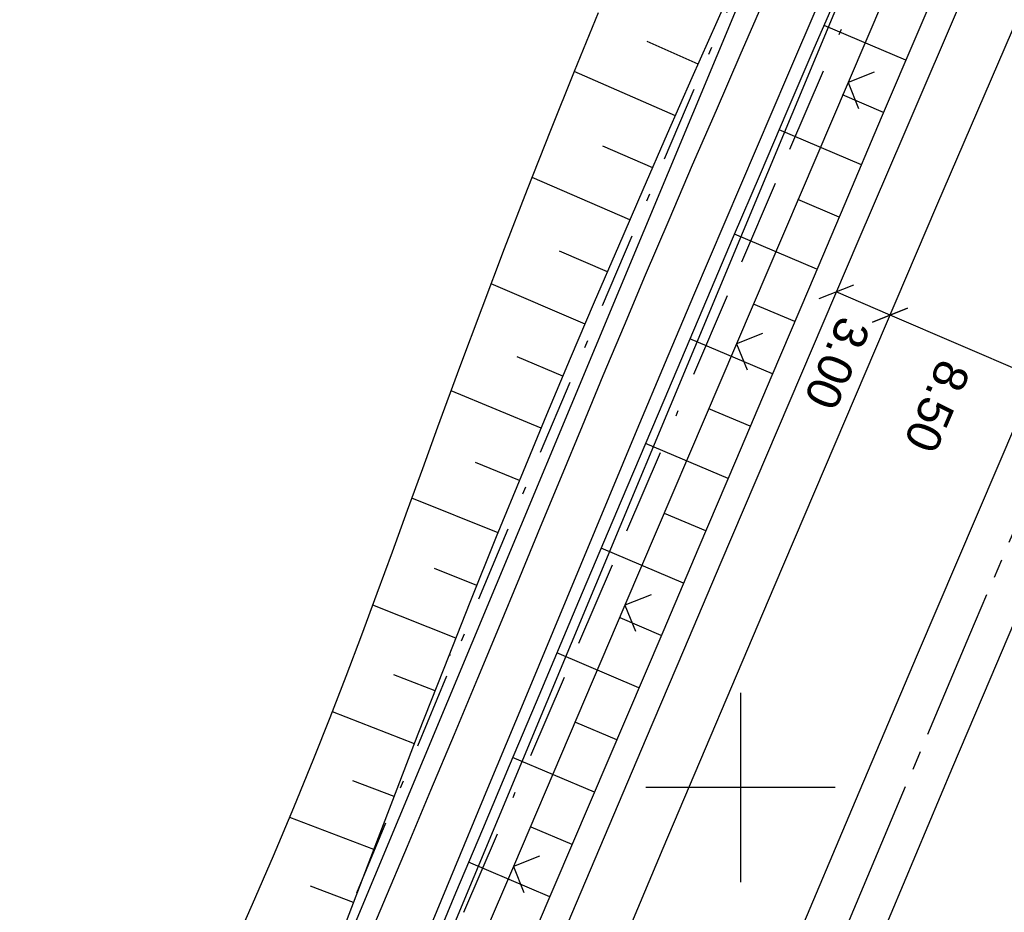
# Model space of a CAD drawing. Extents: x 510526 to 513920, y 467229 to 478797.
# Tile 374 of 467: x 512362 to 512414, y 476193 to 476241. Entities that reach past the tile are written whole.
import ezdxf

# ---------------------------------------------------------------- set-up
doc = ezdxf.new("R2010")
doc.units = 0
doc.header["$LTSCALE"] = 10
doc.header["$MEASUREMENT"] = 0
for name, pattern in [('ACAD_ISO16W100', [73, 15, -6.5, 15, -6.5, 15, -7, 1, -7]), ('ACHSE', [5.5, 4, -0.5, 0.5, -0.5]), ('LT00', [0]), ('LT08', [0.42, 0.2, -0.1, 0.02, -0.1])]:
    doc.linetypes.add(name, pattern=pattern)
doc.layers.get('0').update_dxf_attribs({"linetype": 'LT00'})
for name, color, linetype in [('-AX-020', 250, 'ACHSE'), ('BAB-KABEL', 220, 'ACAD_ISO16W100'), ('BEMAßUNG', 255, 'Continuous'), ('DFK_AB_L', 21, 'LT00'), ('DFK_KATASTER', 250, 'LT00'), ('DFK_TOPO-SYM', 252, 'LT00'), ('STROM_UNTER', 80, 'LT08'), ('V89_AFBR_BAB', 250, 'LT00'), ('V89_BOESCH', 250, 'LT00'), ('V89_BOSCHUNG', 250, 'LT00'), ('V89_LD_MARK', 250, 'LT00'), ('V89_RASTER', 250, 'LT00'), ('V89_ZAUN', 40, 'LT00')]:
    doc.layers.add(name, color=color, linetype=linetype)
doc.styles.add('Arial', font='ARIAL.TTF')

# ---------------------------------------------------------------- blocks, each defined once
blk = doc.blocks.new('SYMB7301')
at = {"color": 0, "linetype": 'ByBlock'}
for p, q in [((-0.128693, 0), (0, 0.128693)), ((0, -0.128693), (-0.128693, 0)), ((0, 0.128693), (0.128693, 0)), ((0.128693, 0), (0, -0.128693)), ((0.000059, -0.009738), (0.000059, 0.009897)), ((-0.00901, -0.004339), (-0.002225, -0.009749))]:
    blk.add_line(p, q, dxfattribs=at)
for points in [[(-0.002225, 0.009749), (-0.00901, 0.004339), (-0.00901, -0.004339)], [(0.01, 0), (0.006235, 0.007818), (-0.002225, 0.009749)], [(-0.002225, -0.009749), (0.006235, -0.007818), (0.01, 0)]]:
    blk.add_lwpolyline(points, dxfattribs=at)
blk = doc.blocks.new('SYMB0024')
at = {"color": 0, "linetype": 'ByBlock'}
for p, q in [((-0.5, 0.5), (0, 0)), ((0, 0), (0.5, 0.5))]:
    blk.add_line(p, q, dxfattribs=at)
blk = doc.blocks.new('_Oblique')
at = {"color": 0, "linetype": 'ByBlock', "lineweight": -2}
blk.add_line((-0.5, -0.5), (0.5, 0.5), dxfattribs=at)

msp = doc.modelspace()

# ---------------------------------------------------------------- linework, layer by layer
at = {"layer": '-AX-020', "ltscale": 0.2, "flags": 128}
msp.add_lwpolyline([(513881.716, 478796.972), (513877.87, 478787.354), (513870.367, 478768.801), (513862.788, 478750.278), (513855.137, 478731.786), (513847.411, 478713.324), (513839.611, 478694.893), (513831.738, 478676.494), (513823.791, 478658.127), (513815.771, 478639.791), (513807.678, 478621.487), (513799.512, 478603.216), (513791.272, 478584.978), (513782.96, 478566.773), (513774.576, 478548.601), (513766.118, 478530.463), (513757.588, 478512.359), (513748.986, 478494.289), (513740.312, 478476.254), (513731.565, 478458.253), (513722.747, 478440.287), (513713.857, 478422.357), (513704.896, 478404.463), (513695.863, 478386.605), (513686.758, 478368.782), (513677.583, 478350.997), (513668.336, 478333.248), (513659.019, 478315.536), (513649.63, 478297.862), (513640.172, 478280.225), (513630.643, 478262.626), (513621.043, 478245.066), (513611.374, 478227.544), (513601.634, 478210.061), (513591.825, 478192.617), (513586.745, 478183.647), (513576.83, 478166.262), (513566.848, 478148.917), (513556.8, 478131.609), (513546.688, 478114.338), (513536.514, 478097.104), (513526.28, 478079.906), (513515.988, 478062.743), (513505.638, 478045.613), (513495.234, 478028.517), (513484.778, 478011.453), (513474.27, 477994.421), (513463.712, 477977.419), (513453.108, 477960.447), (513442.457, 477943.503), (513431.762, 477926.587), (513421.026, 477909.698), (513410.248, 477892.835), (513399.432, 477875.997), (513388.579, 477859.182), (513377.691, 477842.39), (513366.769, 477825.62), (513355.815, 477808.871), (513344.831, 477792.142), (513333.819, 477775.431), (513322.78, 477758.738), (513311.715, 477742.062), (513300.628, 477725.401), (513289.519, 477708.754), (513278.389, 477692.121), (513267.242, 477675.5), (513256.078, 477658.891), (513244.899, 477642.291), (513233.706, 477625.7), (513222.502, 477609.117), (513211.288, 477592.542), (513200.066, 477575.971), (513188.837, 477559.405), (513177.603, 477542.843), (513166.366, 477526.282), (513154.797, 477509.239), (513142.496, 477491.114), (513130.197, 477472.988), (513117.902, 477454.859), (513105.613, 477436.726), (513093.333, 477418.587), (513081.064, 477400.44), (513068.808, 477382.285), (513056.567, 477364.119), (513044.344, 477345.942), (513032.141, 477327.752), (513019.958, 477309.547), (513007.8, 477291.325), (512995.668, 477273.087), (512983.565, 477254.83), (512971.492, 477236.552), (512959.452, 477218.253), (512947.447, 477199.931), (512935.479, 477181.584), (512923.551, 477163.212), (512911.665, 477144.812), (512899.822, 477126.385), (512888.026, 477107.927), (512876.279, 477089.439), (512864.582, 477070.918), (512852.939, 477052.364), (512841.352, 477033.775), (512829.822, 477015.15), (512818.352, 476996.488), (512806.945, 476977.787), (512795.603, 476959.048), (512789.644, 476949.141), (512778.405, 476930.339), (512767.236, 476911.496), (512756.135, 476892.613), (512745.103, 476873.688), (512734.14, 476854.724), (512723.246, 476835.72), (512712.422, 476816.676), (512701.668, 476797.593), (512690.983, 476778.471), (512680.369, 476759.309), (512669.824, 476740.11), (512659.35, 476720.871), (512648.946, 476701.595), (512638.612, 476682.281), (512628.349, 476662.929), (512618.157, 476643.54), (512608.036, 476624.113), (512597.985, 476604.65), (512588.006, 476585.15), (512578.098, 476565.614), (512568.261, 476546.042), (512558.497, 476526.434), (512548.803, 476506.791), (512539.182, 476487.112), (512529.632, 476467.399), (512520.155, 476447.65), (512510.749, 476427.867), (512501.416, 476408.05), (512492.156, 476388.199), (512482.968, 476368.314), (512473.852, 476348.396), (512464.81, 476328.445), (512455.84, 476308.46), (512446.944, 476288.443), (512438.12, 476268.394), (512429.37, 476248.313), (512420.694, 476228.2), (512412.09, 476208.055), (512403.561, 476187.879), (512395.105, 476167.672), (512386.723, 476147.434), (512378.415, 476127.166), (512370.181, 476106.867), (512362.021, 476086.539), (512353.936, 476066.181), (512345.925, 476045.794), (512337.988, 476025.377), (512330.127, 476004.932), (512322.339, 475984.458), (512314.627, 475963.955), (512306.989, 475943.425), (512299.427, 475922.867), (512291.94, 475902.281), (512284.528, 475881.669), (512277.191, 475861.029), (512269.93, 475840.362), (512262.744, 475819.67), (512255.634, 475798.951), (512248.599, 475778.206), (512241.641, 475757.436), (512234.758, 475736.641), (512227.951, 475715.82), (512221.221, 475694.975), (512214.566, 475674.105), (512207.988, 475653.211), (512201.487, 475632.294), (512200.128, 475627.887), (512194.281, 475608.791), (512188.5, 475589.674), (512182.785, 475570.538), (512177.137, 475551.381), (512171.56, 475532.204), (512166.053, 475513.007), (512160.618, 475493.788), (512155.257, 475474.55), (512149.971, 475455.29), (512148.09, 475448.361), (512142.908, 475429.074), (512137.804, 475409.765), (512132.778, 475390.436), (512127.829, 475371.088), (512122.957, 475351.719), (512118.163, 475332.332), (512113.447, 475312.925), (512108.808, 475293.499), (512104.247, 475274.055), (512099.765, 475254.593), (512095.36, 475235.113), (512091.033, 475215.616), (512086.785, 475196.101), (512082.614, 475176.57), (512078.522, 475157.022), (512074.508, 475137.458), (512070.573, 475117.878), (512066.716, 475098.282), (512063.238, 475080.246), (512059.532, 475060.621), (512055.901, 475040.983), (512052.344, 475021.33), (512048.857, 475001.665), (512045.438, 474981.988), (512042.084, 474962.3), (512038.794, 474942.602), (512035.562, 474922.893), (512032.388, 474903.175), (512029.269, 474883.449), (512026.201, 474863.714), (512023.183, 474843.972), (512020.21, 474824.222), (512017.282, 474804.467), (512014.394, 474784.705), (512011.544, 474764.937), (512008.73, 474745.165), (512005.949, 474725.388), (512003.198, 474705.607), (512000.474, 474685.821), (511997.775, 474666.033), (511995.098, 474646.242), (511992.439, 474626.448), (511989.798, 474606.651), (511987.169, 474586.854), (511984.552, 474567.054), (511981.943, 474547.253), (511979.34, 474527.452), (511976.744, 474507.689), (511975.127, 474495.377), (511973.477, 474482.815), (511971.825, 474470.254), (511970.169, 474457.693), (511968.506, 474445.133), (511966.835, 474432.574), (511965.154, 474420.016), (511963.46, 474407.46), (511961.752, 474394.906), (511960.027, 474382.355), (511958.283, 474369.806), (511956.518, 474357.259), (511954.73, 474344.717), (511952.918, 474332.177), (511951.078, 474319.642), (511949.209, 474307.111), (511947.309, 474294.584), (511945.376, 474282.063), (511943.407, 474269.547), (511941.4, 474257.038), (511939.355, 474244.534), (511937.267, 474232.038), (511935.137, 474219.549), (511932.96, 474207.067), (511930.736, 474194.594), (511928.462, 474182.131), (511926.136, 474169.676), (511923.757, 474157.232), (511921.321, 474144.799), (511918.829, 474132.377), (511916.276, 474119.967), (511913.661, 474107.57), (511910.982, 474095.187), (511908.238, 474082.818), (511905.425, 474070.464), (511902.544, 474058.127), (511899.59, 474045.806), (511896.562, 474033.504), (511893.47, 474021.261), (511890.29, 474008.997), (511887.033, 473996.753), (511883.699, 473984.53), (511880.287, 473972.328), (511876.798, 473960.148), (511873.233, 473947.991), (511869.591, 473935.856), (511865.873, 473923.745), (511862.077, 473911.656), (511858.206, 473899.593), (511854.259, 473887.554), (511850.236, 473875.54), (511846.136, 473863.552), (511841.962, 473851.59), (511837.711, 473839.654), (511833.386, 473827.746), (511828.985, 473815.865), (511824.51, 473804.012), (511819.96, 473792.188), (511815.335, 473780.392), (511810.636, 473768.626), (511805.863, 473756.89), (511801.015, 473745.185), (511796.094, 473733.51), (511791.099, 473721.866), (511786.031, 473710.255), (511780.889, 473698.675), (511775.675, 473687.128), (511770.388, 473675.615), (511765.028, 473664.135), (511759.596, 473652.689), (511754.091, 473641.278), (511748.515, 473629.901), (511742.867, 473618.56), (511737.147, 473607.255), (511731.356, 473595.986), (511725.494, 473584.754), (511719.562, 473573.559), (511713.558, 473562.402), (511707.485, 473551.283), (511701.341, 473540.203), (511695.128, 473529.162), (511688.845, 473518.159), (511682.492, 473507.198), (511676.07, 473496.276), (511669.58, 473485.395), (511663.021, 473474.555), (511656.394, 473463.757), (511649.699, 473453.001), (511642.935, 473442.288), (511636.105, 473431.617), (511629.207, 473420.99), (511622.242, 473410.406), (511615.211, 473399.867), (511608.113, 473389.372), (511600.949, 473378.922), (511593.719, 473368.518), (511586.423, 473358.16), (511579.062, 473347.848), (511571.637, 473337.582), (511564.147, 473327.364), (511556.592, 473317.193), (511548.973, 473307.07), (511541.291, 473296.996), (511533.545, 473286.969), (511525.735, 473276.993), (511517.863, 473267.066), (511509.929, 473257.188), (511501.932, 473247.361), (511493.873, 473237.584), (511485.753, 473227.859), (511477.572, 473218.186), (511475.548, 473215.811), (511467.291, 473206.202), (511458.976, 473196.642), (511450.605, 473187.132), (511442.182, 473177.667), (511433.709, 473168.249), (511425.188, 473158.872), (511416.622, 473149.537), (511408.014, 473140.241), (511399.365, 473130.982), (511390.679, 473121.758), (511381.958, 473112.568), (511373.205, 473103.409), (511364.421, 473094.278), (511355.61, 473085.175), (511346.772, 473076.096), (511337.912, 473067.039), (511329.031, 473058.003), (511320.132, 473048.986), (511311.216, 473039.984), (511302.286, 473030.997), (511293.345, 473022.02), (511284.394, 473013.053), (511275.436, 473004.094), (511266.473, 472995.139), (511255.909, 472984.591), (511236.789, 472965.502), (511230.177, 472958.9), (511223.567, 472952.294), (511216.964, 472945.683), (511210.368, 472939.063), (511203.785, 472932.433), (511197.215, 472925.788), (511190.663, 472919.125), (511184.131, 472912.443), (511177.622, 472905.739), (511171.139, 472899.01), (511164.685, 472892.252), (511158.263, 472885.464), (511151.877, 472878.643), (511145.529, 472871.786), (511139.222, 472864.891), (511132.96, 472857.955), (511126.746, 472850.976), (511120.583, 472843.952), (511114.476, 472836.881), (511109.32, 472830.82), (511103.322, 472823.655), (511097.386, 472816.438), (511091.511, 472809.171), (511085.699, 472801.854), (511079.95, 472794.488), (511074.265, 472787.072), (511068.642, 472779.609), (511063.084, 472772.097), (511057.591, 472764.538), (511052.162, 472756.933), (511046.799, 472749.281), (511041.501, 472741.584), (511036.27, 472733.841), (511031.105, 472726.054), (511026.007, 472718.223), (511020.976, 472710.349), (511016.012, 472702.431), (511011.117, 472694.472), (511006.29, 472686.471), (511001.532, 472678.429), (510996.842, 472670.347), (510992.223, 472662.225), (510987.672, 472654.063), (510983.192, 472645.863), (510978.782, 472637.625), (510974.443, 472629.349), (510970.175, 472621.036), (510965.978, 472612.687), (510961.853, 472604.303), (510957.799, 472595.883), (510953.818, 472587.43), (510949.91, 472578.942), (510946.074, 472570.422), (510942.311, 472561.868), (510938.622, 472553.283), (510935.007, 472544.666), (510931.465, 472536.02), (510927.997, 472527.343), (510924.604, 472518.636), (510921.286, 472509.901), (510918.042, 472501.138), (510914.874, 472492.347), (510911.781, 472483.529), (510908.763, 472474.686), (510905.821, 472465.817), (510902.956, 472456.923), (510900.166, 472448.004), (510897.454, 472439.062), (510894.817, 472430.098), (510892.258, 472421.111), (510889.776, 472412.102), (510887.37, 472403.073), (510885.043, 472394.023), (510882.792, 472384.954), (510880.62, 472375.866), (510878.525, 472366.759), (510876.509, 472357.635), (510874.57, 472348.494), (510872.71, 472339.337), (510870.929, 472330.164), (510869.226, 472320.976), (510867.602, 472311.774), (510866.056, 472302.558), (510864.59, 472293.33), (510863.202, 472284.089), (510861.894, 472274.837), (510860.665, 472265.574), (510859.516, 472256.301), (510858.445, 472247.018), (510857.455, 472237.726), (510856.544, 472228.427), (510855.712, 472219.119), (510854.96, 472209.806), (510854.288, 472200.485), (510853.696, 472191.159), (510853.184, 472181.829), (510852.752, 472172.495), (510852.399, 472163.157), (510852.127, 472153.817), (510851.934, 472144.475), (510851.822, 472135.131), (510851.789, 472125.787), (510851.836, 472116.443), (510851.964, 472107.1), (510852.009, 472104.711), (510852.237, 472095.37), (510852.543, 472086.03), (510852.927, 472076.694), (510853.387, 472067.361), (510853.922, 472058.032), (510854.53, 472048.707), (510855.21, 472039.388), (510855.961, 472030.074), (510856.782, 472020.766), (510857.671, 472011.464), (510858.627, 472002.169), (510859.649, 471992.88), (510860.734, 471983.599), (510861.883, 471974.326), (510863.094, 471965.06), (510864.364, 471955.802), (510865.694, 471946.554), (510867.082, 471937.313), (510868.525, 471928.081), (510870.024, 471918.857), (510871.577, 471909.643), (510873.182, 471900.438), (510874.839, 471891.241), (510876.545, 471882.054), (510878.3, 471872.876), (510880.102, 471863.708), (510881.95, 471854.548), (510883.842, 471845.397), (510885.778, 471836.255), (510887.756, 471827.123), (510889.775, 471817.999), (510891.834, 471808.885), (510893.93, 471799.779), (510896.064, 471790.681), (510898.233, 471781.592), (510900.437, 471772.511), (510902.673, 471763.439), (510904.942, 471754.374), (510907.241, 471745.317), (510909.57, 471736.267), (510911.926, 471727.225), (510914.31, 471718.19), (510916.719, 471709.161), (510919.152, 471700.139), (510921.608, 471691.124), (510924.087, 471682.114), (510926.585, 471673.11), (510929.104, 471664.112), (510931.64, 471655.118), (510934.193, 471646.129), (510936.762, 471637.145), (510939.345, 471628.165), (510941.941, 471619.188), (510944.55, 471610.216), (510947.169, 471601.246), (510949.797, 471592.279), (510952.434, 471583.314), (510955.078, 471574.352), (510957.727, 471565.391), (510960.382, 471556.431), (510963.039, 471547.473), (510967.703, 471531.767), (510970.248, 471523.199), (510975.26, 471506.323), (510980.27, 471489.445), (510985.273, 471472.566), (510990.267, 471455.684), (510995.248, 471438.798), (511000.214, 471421.908), (511005.162, 471405.012), (511010.087, 471388.11), (511014.988, 471371.201), (511019.861, 471354.283), (511024.703, 471337.357), (511029.511, 471320.421), (511034.281, 471303.475), (511039.011, 471286.517), (511043.698, 471269.547), (511048.338, 471252.564), (511052.928, 471235.568), (511057.465, 471218.557), (511061.945, 471201.532), (511066.367, 471184.491), (511070.726, 471167.434), (511075.019, 471150.36), (511079.243, 471133.269), (511083.395, 471116.16), (511086.572, 471102.843), (511090.589, 471085.702), (511094.527, 471068.543), (511098.388, 471051.366), (511102.17, 471034.172), (511105.875, 471016.961), (511109.501, 470999.734), (511113.048, 470982.489), (511116.518, 470965.23), (511119.908, 470947.954), (511123.221, 470930.663), (511126.454, 470913.357), (511129.609, 470896.037), (511132.686, 470878.703), (511135.683, 470861.354), (511138.602, 470843.993), (511141.441, 470826.619), (511144.202, 470809.231), (511146.884, 470791.831), (511149.487, 470774.42), (511152.01, 470756.996), (511154.454, 470739.562), (511156.819, 470722.116), (511159.105, 470704.66), (511161.311, 470687.193), (511163.438, 470669.717), (511165.485, 470652.232), (511165.638, 470650.897), (511167.873, 470631.022), (511170.027, 470611.138), (511172.103, 470591.246), (511174.098, 470571.346), (511176.014, 470551.438), (511177.851, 470531.523), (511179.526, 470512.546), (511180.884, 470496.345), (511182.163, 470480.137), (511183.363, 470463.922), (511184.482, 470447.702), (511185.522, 470431.478), (511186.482, 470415.247), (511187.362, 470399.013), (511188.162, 470382.774), (511188.882, 470366.532), (511189.522, 470350.286), (511190.082, 470334.037), (511190.563, 470317.786), (511190.963, 470301.532), (511191.284, 470285.277), (511191.524, 470269.02), (511191.684, 470252.763), (511191.765, 470236.505), (511191.765, 470220.247), (511191.686, 470203.988), (511191.526, 470187.731), (511191.287, 470171.474), (511191.243, 470169.007), (511190.912, 470152.752), (511190.504, 470136.499), (511190.023, 470120.247), (511189.472, 470103.998), (511188.854, 470087.752), (511188.173, 470071.508), (511187.432, 470055.266), (511186.634, 470039.027), (511185.783, 470022.791), (511184.882, 470006.558), (511183.935, 469990.327), (511182.944, 469974.099), (511181.913, 469957.873), (511180.846, 469941.65), (511179.745, 469925.429), (511178.614, 469909.21), (511177.457, 469892.993), (511176.276, 469876.777), (511175.075, 469860.563), (511173.858, 469844.35), (511172.627, 469828.139), (511171.386, 469811.927), (511170.138, 469795.717), (511168.847, 469778.991), (511030.959, 467993.348), (511029.419, 467973.407), (511027.883, 467953.466), (511026.353, 467933.525), (511024.832, 467913.582), (511023.323, 467893.64), (511021.828, 467873.695), (511020.353, 467853.75), (511018.898, 467833.804), (511017.467, 467813.855), (511016.063, 467793.903), (511014.69, 467773.951), (511013.35, 467753.995), (511012.046, 467734.038), (511010.782, 467714.078), (511009.56, 467694.116), (511008.383, 467674.151), (511007.254, 467654.183), (511006.177, 467634.211), (511005.154, 467614.237), (511004.188, 467594.261), (511003.284, 467574.281), (511002.442, 467554.299), (511001.667, 467534.314), (511000.962, 467514.327), (511000.329, 467494.336), (510999.772, 467474.345), (510999.556, 467465.709), (510999.112, 467445.714), (510998.747, 467425.717), (510998.463, 467405.719), (510998.259, 467385.719), (510998.135, 467365.72), (510998.091, 467345.72), (510998.127, 467325.72), (510998.243, 467305.721), (510998.439, 467285.721), (510998.715, 467265.723), (510999.071, 467245.726), (510999.432, 467229.156)], dxfattribs=at)
at = {"layer": 'BAB-KABEL', "ltscale": 0.03, "flags": 128}
msp.add_lwpolyline([(513339.839, 477816.319), (513312.266, 477774.649), (513284.672, 477732.996), (513252.5, 477694.412), (513223.881, 477653.496), (513195.795, 477612.121), (513167.629, 477570.875), (513139.88, 477529.298), (513111.793, 477487.916), (513083.807, 477446.454), (513055.844, 477404.978), (513022.492, 477355.034), (513000.515, 477321.52), (512973.122, 477279.62), (512945.422, 477237.871), (512917.575, 477196.217), (512879.155, 477137.499), (512858.339, 477103.216), (512837.389, 477068.954), (512811.451, 477026.06), (512784.195, 476983.896), (512756.652, 476941.559), (512731.123, 476898.632), (512706.393, 476854.964), (512681.949, 476811.101), (512658.869, 476770.394), (512633.742, 476723.052), (512609.823, 476678.973), (512586.03, 476634.72), (512574.463, 476609.04), (512565.77, 476584.237), (512545.206, 476542.916), (512523.454, 476497.739), (512501.769, 476452.474), (512480.246, 476407.171), (512458.846, 476361.789), (512438.563, 476315.939), (512418.177, 476270.118), (512378.72, 476177.833), (512359.892, 476131.364), (512341.348, 476084.783), (512322.575, 476038.314), (512304.817, 475991.341), (512287.677, 475944.24), (512270.282, 475897.168), (512254.121, 475849.696), (512237.768, 475802.276), (512221.53, 475754.824), (512205.859, 475707.192), (512190.782, 475659.377), (512175.78, 475611.52), (512161.516, 475563.423), (512145.692, 475515.804), (512137.725, 475496.074), (512130.625, 475467.918), (512119.035, 475418.91), (512105.583, 475370.555), (512100.73, 475351.099), (512084.182, 475320.513), (512082.618, 475318.668), (512071.987, 475296.243), (512062.064, 475264.372), (512059.316, 475232.902), (512061.872, 475193.176), (512054.818, 475143.1), (512045.689, 475099.989), (512036.29, 475050.898), (512027.273, 475001.725), (512018.223, 474952.549), (512008.899, 474903.418), (512000.14, 474854.229), (511992.355, 474804.855), (511985.273, 474755.369), (511977.385, 474700.851), (511969.41, 474646.425), (511966.53, 474615.204), (511972.795, 474604.79), (511970.049, 474596.165), (511959.565, 474586.374), (511941.907, 474517.478), (511936.852, 474477.772), (511926.657, 474399.733), (511919.973, 474355.376), (511910.09, 474296.615), (511899.454, 474238.126), (511883.784, 474152.683), (511870.289, 474094.001), (511857.131, 474053.876), (511852.776, 474012.454), (511853.171, 473966.862), (511852.492, 473957.146), (511851.311, 473949.656), (511841.692, 473942.065), (511825.821, 473895.229), (511826.651, 473894.117), (511810.899, 473851.945), (511793.573, 473805.027), (511775.285, 473758.358), (511755.124, 473712.475), (511734.052, 473667.008), (511712.225, 473621.972), (511689.498, 473577.273), (511665.157, 473533.497), (511639.854, 473490.241), (511612.908, 473448.14), (511601.588, 473431.806), (511558.048, 473366.072), (511514.894, 473306.01), (511484.056, 473267.454), (511450.631, 473224.7), (511393.065, 473164.53), (511363.017, 473132.866), (511308.517, 473076.446), (511275.572, 473040.359), (511243.006, 473009.331), (511235.22, 472986.054), (511231.03, 472981.056), (511075.99, 472813.106), (511070.243, 472807.304), (511057.801, 472797.513), (511038.028, 472769.96), (511010.695, 472730.526), (510983.876, 472687.185), (510959.577, 472643.761), (510934.3, 472604.326), (510904.804, 472574.327), (510913.914, 472558.288), (510911.702, 472550.665), (510911.228, 472549.239), (510895.971, 472514.712), (510882.655, 472477.924), (510872.403, 472460.753), (510857.497, 472432.352), (510836.101, 472381.12), (510836.281, 472368.894), (510832.944, 472355.972), (510830.181, 472332.026), (510848.219, 472325.537), (510838.512, 472271.416), (510831.965, 472215.431), (510830.702, 472169.392), (510828.833, 472118.665), (510829.075, 472067.625), (510833.949, 472011.739), (510842.444, 471951.437), (510849.978, 471906.34), (510856.18, 471866.272), (510867.229, 471812.821), (510879.853, 471762.875), (510891.506, 471713.806), (510903.789, 471665.07), (510916.063, 471616.285), (510929.638, 471568.076), (510950.958, 471501.368), (510971.606, 471429.824), (510974.35, 471422.765), (510989.551, 471366.875), (511004.499, 471314.199), (511016.364, 471270.838), (511026.276, 471232.419), (511039.24, 471184.146), (511056.597, 471116.881), (511065.905, 471078.265), (511077.604, 471030.011), (511089.225, 470981.622), (511098.911, 470932.895), (511107.165, 470884.025), (511116.152, 470835.042), (511125.079, 470786.059), (511133.148, 470736.973), (511137.299, 470706.315), (511129.89, 470689.715), (511129.543, 470684.612), (511132.443, 470671.581), (511143.113, 470670.948), (511145.784, 470638.261), (511151.08, 470588.888), (511155.977, 470539.416), (511159.512, 470489.779), (511162.627, 470440.141), (511165.944, 470390.621), (511167.842, 470340.945), (511167.805, 470291.237), (511167.773, 470272.425), (511169.192, 470243.962), (511168.974, 470223.344), (511163.734, 470203.872), (511151.457, 470170.118), (511152.401, 470145.764), (511161.627, 470107.325), (511162.261, 470078.654), (511157.084, 470021.39), (511153.973, 469975.779), (511150.229, 469924.108), (511146.614, 469878.373), (511141.044, 469826.728), (511133.852, 469745.039), (511131.815, 469700.017), (511128.932, 469655.166), (511125.194, 469595.287), (511130.663, 469554.69), (511130.405, 469544.669), (511121.691, 469477.401)], dxfattribs=at)
at = {"layer": 'BEMAßUNG'}
for p, q in [((512407.892, 476224.931), (512405.045, 476226.155)), ((512415.573, 476221.627), (512407.892, 476224.931))]:
    msp.add_line(p, q, dxfattribs=at)
at = {"layer": 'DFK_AB_L'}
msp.add_line((512362.429, 476138.982), (512408.261, 476248.818), dxfattribs=at)
at = {"layer": 'DFK_KATASTER'}
msp.add_line((512403.891, 476250.938), (512358.029, 476141.032), dxfattribs=at)
at = {"layer": 'STROM_UNTER', "ltscale": 2, "flags": 128}
msp.add_lwpolyline([(512425.566, 476631.367), (512437.568, 476627.069), (512462.36, 476621.639), (512488.397, 476620.056), (512514.963, 476619.685), (512531.492, 476614.934), (512555.83, 476596.384), (512560.199, 476594.104), (512561.726, 476591.706), (512561.726, 476589.65), (512557.8, 476581.036), (512551.496, 476566.634), (512527.76, 476517.356), (512511.673, 476485.042), (512454.05, 476363.137), (512441.892, 476337.518), (512422.539, 476294.305), (512409.881, 476265.147), (512403.866, 476251.367), (512398.739, 476239.701), (512387.194, 476212.416), (512377.329, 476188.659), (512363.534, 476155.453), (512355.322, 476135.553), (512344.463, 476108.791), (512339.243, 476095.976), (512321.539, 476050.791), (512313.701, 476028.7), (512300.89, 475996.826), (512277.431, 475933.712), (512263.448, 475896.168), (512257.639, 475879.287), (512247.911, 475851.33), (512241.343, 475831.491), (512239.156, 475825.047), (512227.449, 475790.801), (512213.665, 475750.663), (512199.436, 475707.54), (512188.929, 475674.396), (512180.505, 475646.828), (512162.536, 475589.792), (512151.757, 475558.716), (512137.695, 475518.747), (512131.717, 475500.22), (512119.513, 475452.408), (512108.254, 475409.728), (512106.832, 475395.449), (512107.814, 475394.606), (512150.786, 475384.784), (512144.819, 475356.69), (512142.979, 475347.859), (512139.296, 475325.782), (512132.852, 475293.334), (512126.777, 475265.838), (512120.332, 475235.666), (512113.671, 475209.544), (512106.122, 475164.837), (512104.349, 475154.734), (512105.116, 475150.589), (512104.349, 475148.67), (512102.888, 475146.596), (512101.043, 475141.64), (512098.199, 475130.815), (512095.203, 475118.644), (512090.741, 475098.487), (512085.707, 475073.498), (512081.403, 475052.23), (512080.326, 475046.855), (512078.638, 475037.95), (512074.323, 475010.387), (512069.407, 474980.908), (512067.561, 474975.994), (512066.334, 474971.081), (512066.947, 474967.167), (512068.485, 474962.406), (512066.642, 474951.045), (512063.569, 474933.695), (512052.451, 474857.206), (512052.451, 474849.644), (512058.506, 474848.348), (512061.34, 474851.675), (512064.368, 474849.887), (512063.634, 474848.374), (512063.051, 474848.726)], dxfattribs=at)
at = {"layer": 'V89_AFBR_BAB'}
for points in [[(512386.36, 476141.553), (512388.278, 476146.226), (512390.2, 476150.898), (512392.127, 476155.568), (512394.061, 476160.235), (512395.917, 476164.692), (512397.779, 476169.146), (512399.645, 476173.598), (512401.515, 476178.049), (512403.386, 476182.499), (512405.34, 476187.146), (512407.296, 476191.792), (512409.254, 476196.438), (512411.217, 476201.082), (512413.184, 476205.723), (512415.083, 476210.186), (512416.986, 476214.646), (512418.895, 476219.105), (512420.807, 476223.561), (512422.722, 476228.017), (512425.129, 476233.607), (512427.541, 476239.195), (512429.959, 476244.781)], [(512425.314, 476244.261), (512422.072, 476236.748), (512418.837, 476229.231), (512415.659, 476221.823), (512412.489, 476214.412), (512409.328, 476206.997), (512406.054, 476199.286), (512402.79, 476191.57), (512399.536, 476183.85), (512397.209, 476178.313), (512394.887, 476172.774), (512392.572, 476167.233), (512390.263, 476161.688), (512387.805, 476155.76), (512385.355, 476149.829), (512382.912, 476143.895)], [(512370.027, 476142.663), (512372.013, 476147.503), (512374.002, 476152.342), (512375.995, 476157.179), (512377.992, 476162.015), (512379.994, 476166.848), (512383.025, 476174.132), (512386.07, 476181.41), (512389.129, 476188.682), (512391.091, 476193.328), (512393.057, 476197.971), (512395.028, 476202.613), (512397.001, 476207.254), (512398.976, 476211.894), (512401.384, 476217.546), (512403.795, 476223.196), (512406.211, 476228.845), (512408.631, 476234.491), (512411.884, 476242.053)], [(512401.227, 476241.533), (512399.966, 476238.638), (512398.707, 476235.741), (512397.453, 476232.843), (512396.207, 476229.942), (512394.969, 476227.036), (512393.849, 476224.382), (512392.736, 476221.724), (512391.629, 476219.064), (512390.525, 476216.402), (512389.424, 476213.739), (512388.323, 476211.076), (512387.22, 476208.414), (512386.114, 476205.753), (512384.877, 476202.795), (512383.636, 476199.839), (512382.392, 476196.885), (512381.146, 476193.93), (512379.901, 476190.976)], [(512382.742, 476190.538), (512384.7, 476195.255), (512386.66, 476199.971), (512388.622, 476204.687), (512390.101, 476208.241), (512391.581, 476211.795), (512393.063, 476215.348), (512394.549, 476218.899), (512396.041, 476222.448), (512397.539, 476225.994), (512399.183, 476229.864), (512400.835, 476233.731), (512402.493, 476237.595), (512404.155, 476241.457)]]:
    msp.add_lwpolyline(points, dxfattribs=at)
at = {"layer": 'V89_BOESCH'}
for points in [[(512411.293, 476244.402), (512409.361, 476239.875), (512407.432, 476235.346), (512405.505, 476230.816), (512403.581, 476226.285), (512401.656, 476221.754), (512399.731, 476217.224), (512397.804, 476212.694), (512395.89, 476208.203), (512393.974, 476203.714), (512392.057, 476199.224), (512390.141, 476194.735), (512388.226, 476190.245), (512386.315, 476185.753), (512384.407, 476181.26), (512382.505, 476176.764), (512380.61, 476172.266), (512378.723, 476167.764), (512376.473, 476162.363), (512374.234, 476156.957), (512372.007, 476151.546), (512369.79, 476146.131), (512367.581, 476140.713)], [(512378.963, 476192.344), (512380.295, 476195.845), (512381.634, 476199.339), (512382.984, 476202.826), (512384.346, 476206.307), (512385.723, 476209.78), (512387.118, 476213.246), (512388.532, 476216.705), (512389.77, 476219.685), (512391.023, 476222.659), (512392.29, 476225.629), (512393.567, 476228.595), (512394.854, 476231.557), (512396.15, 476234.516), (512397.451, 476237.473), (512398.757, 476240.427), (512400.352, 476244.025)], [(512405.308, 476242.307), (512403.875, 476238.999), (512402.449, 476235.688), (512401.029, 476232.375), (512399.613, 476229.06), (512398.201, 476225.743), (512395.947, 476220.435), (512393.696, 476215.126), (512391.448, 476209.815), (512389.202, 476204.504), (512387.784, 476201.147), (512386.367, 476197.789), (512384.955, 476194.429), (512383.55, 476191.067)], [(512373.102, 476191.29), (512374.232, 476193.833), (512375.339, 476196.386), (512376.421, 476198.949), (512377.473, 476201.525), (512378.332, 476203.696), (512379.173, 476205.875), (512379.998, 476208.061), (512380.811, 476210.252), (512381.616, 476212.446), (512382.416, 476214.642), (512383.216, 476216.839), (512384.018, 476219.035), (512385.178, 476222.18), (512386.352, 476225.319), (512387.542, 476228.452), (512388.75, 476231.578), (512389.977, 476234.697), (512391.225, 476237.806), (512392.495, 476240.906)]]:
    msp.add_lwpolyline(points, dxfattribs=at)
at = {"layer": 'V89_BOSCHUNG'}
for p, q in [((512408.73, 476238.395), (512404.406, 476240.228)), ((512397.766, 476238.187), (512395.063, 476239.382)), ((512396.561, 476235.451), (512391.219, 476237.79)), ((512407.554, 476235.634), (512405.385, 476236.554)), ((512406.38, 476232.874), (512402.032, 476234.717)), ((512395.36, 476232.714), (512392.728, 476233.855)), ((512394.161, 476229.964), (512388.994, 476232.203)), ((512405.207, 476230.113), (512403.029, 476231.036)), ((512404.034, 476227.352), (512399.673, 476229.201)), ((512392.969, 476227.211), (512390.439, 476228.307)), ((512391.791, 476224.463), (512386.832, 476226.589)), ((512402.861, 476224.59), (512400.679, 476225.515)), ((512401.688, 476221.829), (512397.324, 476223.68)), ((512390.622, 476221.711), (512388.196, 476222.74)), ((512389.469, 476218.964), (512384.717, 476220.935)), ((512400.515, 476219.068), (512398.333, 476219.993)), ((512399.341, 476216.307), (512394.98, 476218.156)), ((512388.325, 476216.202), (512386.002, 476217.155)), ((512387.194, 476213.434), (512382.647, 476215.277)), ((512398.167, 476213.547), (512395.988, 476214.47)), ((512396.991, 476210.786), (512392.64, 476212.631)), ((512386.076, 476210.661), (512383.846, 476211.554)), ((512384.969, 476207.884), (512380.578, 476209.621)), ((512395.815, 476208.027), (512393.643, 476208.948)), ((512394.637, 476205.268), (512390.302, 476207.106)), ((512383.873, 476205.102), (512381.698, 476205.951)), ((512382.782, 476202.307), (512378.45, 476204)), ((512393.459, 476202.508), (512391.297, 476203.425)), ((512392.281, 476199.749), (512387.966, 476201.579)), ((512381.703, 476199.518), (512379.523, 476200.36)), ((512380.632, 476196.727), (512376.199, 476198.417)), ((512391.103, 476196.99), (512388.952, 476197.903)), ((512389.926, 476194.231), (512385.636, 476196.05)), ((512379.566, 476193.933), (512377.293, 476194.789))]:
    msp.add_line(p, q, dxfattribs=at)
at = {"layer": 'V89_LD_MARK'}
msp.add_lwpolyline([(512328.249, 476029.432), (512335.523, 476048.162), (512342.863, 476066.867), (512350.268, 476085.546), (512357.738, 476104.199), (512365.272, 476122.826), (512372.87, 476141.427), (512378.581, 476155.29), (512384.327, 476169.138), (512390.107, 476182.973), (512395.922, 476196.792), (512401.771, 476210.598), (512410.363, 476230.713), (512419.027, 476250.797), (512427.763, 476270.85), (512436.57, 476290.872), (512445.448, 476310.862), (512454.398, 476330.82), (512459.666, 476342.455)], dxfattribs=at)
at = {"layer": 'V89_RASTER'}
for p, q in [((512400.001, 476205), (512400.001, 476195)), ((512405.002, 476200), (512395.002, 476200))]:
    msp.add_line(p, q, dxfattribs=at)
at = {"layer": 'V89_ZAUN'}
for p, q in [((512411.571, 476251.008), (512405.68, 476237.213)), ((512405.68, 476237.213), (512399.788, 476223.419)), ((512399.788, 476223.419), (512393.897, 476209.624)), ((512393.897, 476209.624), (512388.005, 476195.83)), ((512388.005, 476195.83), (512382.114, 476182.035))]:
    msp.add_line(p, q, dxfattribs=at)

# ---------------------------------------------------------------- block references
at = {"layer": 'BEMAßUNG', "xscale": 1.4, "yscale": 1.4, "zscale": 1.4}
for p, rotation in [((512405.045, 476226.155), 156.7252675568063), ((512407.892, 476224.931), 336.7252675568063), ((512407.892, 476224.931), 156.7252675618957)]:
    msp.add_blockref('_Oblique', p, dxfattribs=dict(at, rotation=rotation))
at = {"layer": 'DFK_TOPO-SYM', "xscale": 0.1, "yscale": 0.1, "zscale": 0.1, "rotation": 359.99968}
msp.add_blockref('SYMB7301', (512384.66, 476206.99), dxfattribs=at)
at = {"layer": 'V89_ZAUN', "xscale": 2.100000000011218, "yscale": 2.099999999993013, "zscale": 2.1, "rotation": 246.8722771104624}
for p in [(512405.68, 476237.213), (512399.788, 476223.419), (512393.897, 476209.624), (512388.005, 476195.83)]:
    msp.add_blockref('SYMB0024', p, dxfattribs=at)

# ---------------------------------------------------------------- texts
at = {"layer": 'BEMAßUNG', "char_height": 1.8, "attachment_point": 5, "rotation": 246.7253, "style": 'Arial'}
for s, insert in [('\\A1;3.00', (512405.099, 476222.394)), ('\\A1;8.50', (512410.372, 476220.121))]:
    msp.add_mtext(s, dxfattribs=dict(at, insert=insert))

doc.saveas('drawing.dxf')
